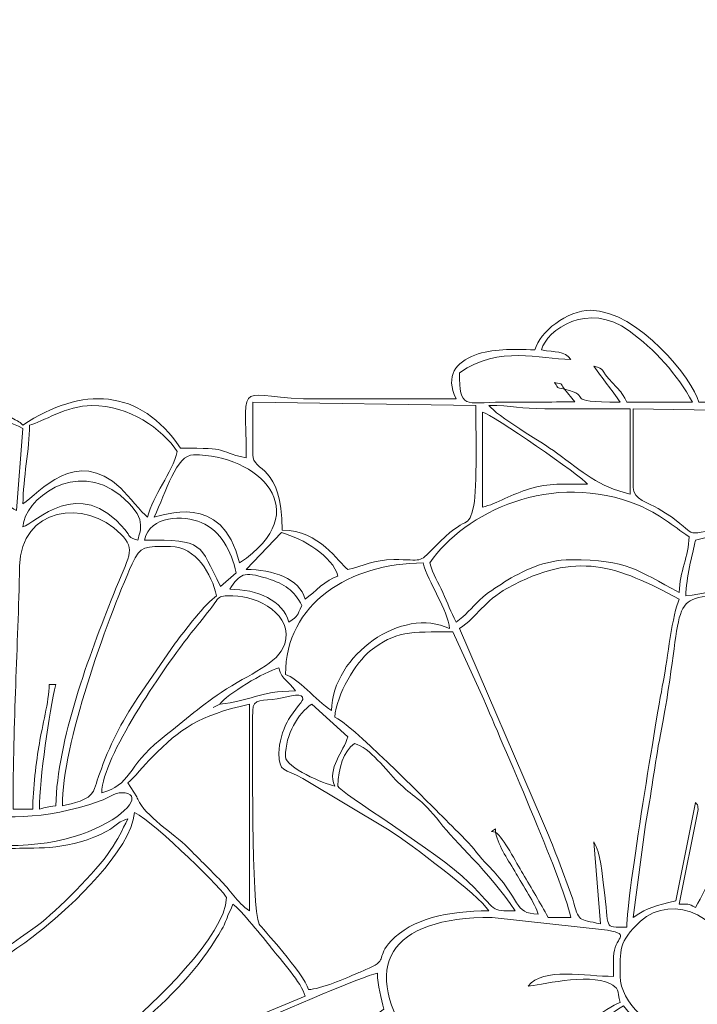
# Model space of a CAD drawing. Header units: millimetres. Extents: x -811 to 1340, y -192 to 870.
# Tile 593 of 656: x 686.67 to 694.4, y 292.55 to 303.79. Entities that reach past the tile are written whole.
import ezdxf

# ---------------------------------------------------------------- set-up
doc = ezdxf.new("R2010")
doc.units = ezdxf.units.MM
doc.header["$MEASUREMENT"] = 0
doc.layers.add('layer 1', color=7, linetype='Continuous')

msp = doc.modelspace()

# ---------------------------------------------------------------- linework, layer by layer
at = {"layer": 'layer 1', "color": 250, "lineweight": 9}
msp.add_open_spline([(728.8618, 280.1878), (728.8618, 280.1878), (728.8618, 265.0378), (728.8618, 265.0378), (728.8618, 265.0378), (728.8618, 265.0378), (708.8618, 265.0378), (708.8618, 265.0378), (708.8618, 265.0378), (708.8618, 265.0378), (708.8618, 268.0378), (708.8618, 268.0378), (708.8618, 268.0378), (708.8618, 268.0378), (688.8618, 268.0378), (688.8618, 268.0378), (688.8618, 268.0378), (688.8618, 268.0378), (688.8618, 265.0378), (688.8618, 265.0378), (688.8618, 265.0378), (688.8618, 265.0378), (668.8618, 265.0378), (668.8618, 265.0378), (668.8618, 265.0378), (668.8618, 265.0378), (668.8618, 280.1878), (668.8618, 280.1878), (668.8618, 280.1878), (668.8618, 280.1878), (671.8618, 280.1878), (671.8618, 280.1878), (671.8618, 280.1878), (671.8618, 280.1878), (671.8618, 299.8878), (671.8618, 299.8878), (671.8618, 299.8878), (671.8618, 299.8878), (668.8618, 299.8878), (668.8618, 299.8878), (668.8618, 299.8878), (668.8618, 299.8878), (668.8618, 315.0378), (668.8618, 315.0378), (668.8618, 315.0378), (668.8618, 315.0378), (688.8617, 315.0378), (688.8617, 315.0378), (688.8617, 315.0378), (688.8617, 309.5159), (693.3399, 305.0378), (698.8617, 305.0378), (698.8617, 305.0378), (704.3835, 305.0378), (708.8617, 309.5159), (708.8617, 315.0378), (708.8617, 315.0378), (708.8617, 315.0378), (728.8618, 315.0378), (728.8618, 315.0378), (728.8618, 315.0378), (728.8618, 315.0378), (728.8618, 299.8878), (728.8618, 299.8878), (728.8618, 299.8878), (728.8618, 299.8878), (725.8618, 299.8878), (725.8618, 299.8878), (725.8618, 299.8878), (725.8618, 299.8878), (725.8618, 280.1878), (725.8618, 280.1878), (725.8618, 280.1878), (725.8618, 280.1878), (728.8618, 280.1878), (728.8618, 280.1878)], degree=3, knots=[0, 0, 0, 0, 0.05, 0.05, 0.05, 0.05, 0.1, 0.1, 0.1, 0.1, 0.15, 0.15, 0.15, 0.15, 0.2, 0.2, 0.2, 0.2, 0.25, 0.25, 0.25, 0.25, 0.3, 0.3, 0.3, 0.3, 0.35, 0.35, 0.35, 0.35, 0.4, 0.4, 0.4, 0.4, 0.45, 0.45, 0.45, 0.45, 0.5, 0.5, 0.5, 0.5, 0.55, 0.55, 0.55, 0.55, 0.6, 0.6, 0.6, 0.6, 0.65, 0.65, 0.65, 0.65, 0.7, 0.7, 0.7, 0.7, 0.75, 0.75, 0.75, 0.75, 0.8, 0.8, 0.8, 0.8, 0.85, 0.85, 0.85, 0.85, 0.9, 0.9, 0.9, 0.9, 1, 1, 1, 1], dxfattribs=at)
at = {"layer": 'layer 1', "color": 114, "lineweight": 9}
for points, knots in [([(692.5488, 300.0252), (692.2773, 300.0252), (692.071, 300.043), (691.862, 299.9626), (691.862, 299.9626), (691.6519, 299.8817), (691.5203, 299.7325), (691.6495, 299.4631), (691.6495, 299.4631), (691.1249, 299.4631), (690.5998, 299.4657), (690.0753, 299.4627), (690.0753, 299.4627), (689.117, 299.4572), (689.2514, 299.7672), (689.2514, 298.7887), (689.2514, 298.7887), (688.873, 298.8768), (689.0976, 298.9011), (688.502, 298.9011), (688.502, 298.9011), (688.0409, 299.5896), (687.3746, 299.6129), (686.7034, 299.1634), (686.7034, 299.1634), (686.6578, 299.2029), (686.6897, 299.1823), (686.6161, 299.226), (686.6161, 299.226), (685.9288, 299.6342), (684.9417, 299.6617), (684.4614, 298.8197), (684.4614, 298.8197), (684.2931, 298.5246), (684.4775, 298.6084), (684.1736, 298.5834), (684.1736, 298.5834), (683.4458, 298.5235), (683.0063, 298.2119), (682.8438, 297.5146), (682.8438, 297.5146), (682.9569, 297.439), (683.1754, 297.2464), (683.2935, 297.2149), (683.2935, 297.2149), (683.2484, 297.0212), (683.1618, 297.0267), (683.0819, 296.827), (683.0819, 296.827), (683.0099, 296.6475), (683.0312, 296.5072), (683.0312, 296.2781), (683.0312, 296.2781), (683.4243, 296.1866), (684.9104, 295.5367), (685.242, 295.0415), (685.242, 295.0415), (685.0578, 294.9924), (685.1734, 294.962), (684.8688, 294.9651), (684.8688, 294.9651), (684.5703, 294.9681), (683.5072, 294.8399), (683.2629, 294.7723), (683.2629, 294.7723), (682.9999, 294.6997), (682.3567, 294.5649), (682.3567, 294.2547), (682.3567, 294.2547), (682.3567, 294.0525), (682.4832, 293.9204), (682.6565, 293.88), (682.6565, 293.88), (682.6565, 293.4232), (682.6885, 293.2546), (682.9937, 293.0931), (682.9937, 293.0931), (683.2567, 293.2692), (684.3394, 294.2212), (684.605, 294.2922), (684.605, 294.2922), (684.509, 294.1488), (684.3723, 294.0607), (684.2622, 293.923), (684.2622, 293.923), (684.145, 293.7767), (684.0417, 293.6561), (683.9253, 293.5104), (683.9253, 293.5104), (683.1988, 292.6007), (682.7361, 291.7327), (682.2068, 290.7324), (682.2068, 290.7324), (682.0268, 290.853), (681.5388, 291.445), (680.7066, 291.93), (680.7066, 291.93), (680.1865, 292.2331), (679.3966, 292.3453), (679.3966, 291.5193), (679.3966, 291.5193), (679.3966, 291.2299), (679.3978, 290.7017), (679.5089, 290.4701), (679.5089, 290.4701), (679.1552, 290.2333), (678.8585, 289.9235), (678.9843, 289.3835), (678.9843, 289.3835), (678.9843, 289.3835), (677.2982, 289.3835), (677.2982, 289.3835), (677.2982, 289.3835), (677.2982, 289.3835), (677.2607, 279.9033), (677.2607, 279.9033), (677.2607, 279.9033), (677.2607, 279.9033), (688.3895, 279.9033), (688.3895, 279.9033), (688.3895, 279.9033), (688.3895, 279.9033), (688.3895, 281.2148), (688.3895, 281.2148), (688.3895, 281.2148), (688.4981, 281.1858), (688.7019, 281.0031), (688.8611, 280.8995), (688.8611, 280.8995), (689.4325, 280.5277), (690.3973, 280.0667), (691.0596, 279.9129), (691.0596, 279.9129), (691.3057, 279.8557), (691.4781, 279.7936), (691.7241, 279.753), (691.7241, 279.753), (693.0986, 279.5262), (692.9463, 279.6122), (694.1601, 279.641), (694.1601, 279.641), (694.1601, 279.641), (695.1255, 279.7997), (695.1255, 279.7997), (695.1255, 279.7997), (695.2171, 279.8213), (695.3004, 279.8588), (695.4131, 279.8868), (695.4131, 279.8868), (696.3381, 280.1166), (697.1979, 280.5772), (697.9821, 281.1024), (697.9821, 281.1024), (697.9821, 281.2906), (697.9863, 281.2967), (698.0196, 281.4396), (698.0196, 281.4396), (698.0196, 281.4396), (699.7807, 281.4396), (699.7807, 281.4396), (699.7807, 281.4396), (699.7807, 281.4396), (700.2361, 283.0826), (700.2361, 283.0826), (700.2361, 283.0826), (700.348, 283.3263), (700.6436, 283.4847), (700.3056, 284.1004), (700.3056, 284.1004), (700.3056, 284.1004), (699.6664, 285.2223), (699.6664, 285.2223), (699.6664, 285.2223), (699.4028, 285.6818), (699.481, 285.4821), (699.4809, 286.1984), (699.4809, 286.1984), (699.4809, 286.6375), (699.5187, 286.9339), (699.5184, 287.36), (699.5184, 287.36), (699.5175, 288.9571), (699.5559, 290.4392), (699.5559, 292.0439), (699.5559, 292.0439), (699.5559, 293.5787), (699.6308, 295.1167), (699.6308, 296.6528), (699.6308, 296.6528), (699.6308, 297.0067), (699.6046, 297.4721), (699.6328, 297.8124), (699.6328, 297.8124), (699.6482, 297.9985), (699.6666, 298.1383), (699.6696, 298.3777), (699.6696, 298.3777), (699.6752, 298.8133), (699.7427, 298.6737), (698.9713, 298.8411), (698.9713, 298.8411), (698.7139, 298.897), (697.5875, 299.0635), (697.4575, 299.1259), (697.4575, 299.1259), (697.5306, 299.2256), (697.521, 299.1726), (697.6019, 299.2813), (697.6019, 299.2813), (697.9466, 299.7444), (697.2393, 299.8922), (697.1106, 299.9406), (697.1106, 299.9406), (697.1106, 299.9406), (697.0342, 299.9766), (697.0342, 299.9766), (697.0342, 299.9766), (696.9941, 300.0059), (696.9284, 300.1353), (696.7751, 300.2796), (696.7751, 300.2796), (696.3392, 300.6902), (695.6706, 300.2198), (695.3497, 299.9223), (695.3497, 299.9223), (695.3497, 299.9223), (694.9764, 299.546), (694.9764, 299.546), (694.9764, 299.546), (694.7411, 299.2975), (694.8049, 299.4257), (694.4224, 299.4257), (694.4224, 299.4257), (694.3536, 299.6833), (693.7256, 300.4748), (693.1858, 300.4748), (693.1858, 300.4748), (692.9188, 300.4748), (692.6028, 300.2274), (692.5488, 300.0252)], [0, 0, 0, 0, 0.0163934, 0.0163934, 0.0163934, 0.0163934, 0.0327869, 0.0327869, 0.0327869, 0.0327869, 0.0491803, 0.0491803, 0.0491803, 0.0491803, 0.0655738, 0.0655738, 0.0655738, 0.0655738, 0.0819672, 0.0819672, 0.0819672, 0.0819672, 0.0983607, 0.0983607, 0.0983607, 0.0983607, 0.1147541, 0.1147541, 0.1147541, 0.1147541, 0.1311475, 0.1311475, 0.1311475, 0.1311475, 0.147541, 0.147541, 0.147541, 0.147541, 0.1639344, 0.1639344, 0.1639344, 0.1639344, 0.1803279, 0.1803279, 0.1803279, 0.1803279, 0.1967213, 0.1967213, 0.1967213, 0.1967213, 0.2131148, 0.2131148, 0.2131148, 0.2131148, 0.2295082, 0.2295082, 0.2295082, 0.2295082, 0.2459016, 0.2459016, 0.2459016, 0.2459016, 0.2622951, 0.2622951, 0.2622951, 0.2622951, 0.2786885, 0.2786885, 0.2786885, 0.2786885, 0.295082, 0.295082, 0.295082, 0.295082, 0.3114754, 0.3114754, 0.3114754, 0.3114754, 0.3278689, 0.3278689, 0.3278689, 0.3278689, 0.3442623, 0.3442623, 0.3442623, 0.3442623, 0.3606557, 0.3606557, 0.3606557, 0.3606557, 0.3770492, 0.3770492, 0.3770492, 0.3770492, 0.3934426, 0.3934426, 0.3934426, 0.3934426, 0.4098361, 0.4098361, 0.4098361, 0.4098361, 0.4262295, 0.4262295, 0.4262295, 0.4262295, 0.442623, 0.442623, 0.442623, 0.442623, 0.4590164, 0.4590164, 0.4590164, 0.4590164, 0.4754098, 0.4754098, 0.4754098, 0.4754098, 0.4918033, 0.4918033, 0.4918033, 0.4918033, 0.5081967, 0.5081967, 0.5081967, 0.5081967, 0.5245902, 0.5245902, 0.5245902, 0.5245902, 0.5409836, 0.5409836, 0.5409836, 0.5409836, 0.557377, 0.557377, 0.557377, 0.557377, 0.5737705, 0.5737705, 0.5737705, 0.5737705, 0.5901639, 0.5901639, 0.5901639, 0.5901639, 0.6065574, 0.6065574, 0.6065574, 0.6065574, 0.6229508, 0.6229508, 0.6229508, 0.6229508, 0.6393443, 0.6393443, 0.6393443, 0.6393443, 0.6557377, 0.6557377, 0.6557377, 0.6557377, 0.6721311, 0.6721311, 0.6721311, 0.6721311, 0.6885246, 0.6885246, 0.6885246, 0.6885246, 0.704918, 0.704918, 0.704918, 0.704918, 0.7213115, 0.7213115, 0.7213115, 0.7213115, 0.7377049, 0.7377049, 0.7377049, 0.7377049, 0.7540984, 0.7540984, 0.7540984, 0.7540984, 0.7704918, 0.7704918, 0.7704918, 0.7704918, 0.7868852, 0.7868852, 0.7868852, 0.7868852, 0.8032787, 0.8032787, 0.8032787, 0.8032787, 0.8196721, 0.8196721, 0.8196721, 0.8196721, 0.8360656, 0.8360656, 0.8360656, 0.8360656, 0.852459, 0.852459, 0.852459, 0.852459, 0.8688525, 0.8688525, 0.8688525, 0.8688525, 0.8852459, 0.8852459, 0.8852459, 0.8852459, 0.9016393, 0.9016393, 0.9016393, 0.9016393, 0.9180328, 0.9180328, 0.9180328, 0.9180328, 0.9344262, 0.9344262, 0.9344262, 0.9344262, 0.9508197, 0.9508197, 0.9508197, 0.9508197, 0.9672131, 0.9672131, 0.9672131, 0.9672131, 1, 1, 1, 1]), ([(692.8861, 299.5756), (692.8861, 299.5756), (693.0049, 299.4314), (693.0049, 299.4314), (693.0049, 299.4314), (692.7237, 299.4257), (692.4487, 299.427), (692.174, 299.4255), (692.174, 299.4255), (691.7479, 299.4232), (691.687, 299.3413), (691.687, 299.7629), (691.687, 299.7629), (692.1553, 300.0765), (692.5923, 299.921), (692.961, 299.9128), (692.961, 299.9128), (692.8822, 300.0204), (692.7851, 299.9876), (692.6237, 300.0252), (692.6237, 300.0252), (692.6838, 300.2498), (693.1562, 300.5846), (693.6261, 300.2406), (693.6261, 300.2406), (693.9118, 300.0314), (694.1809, 299.7403), (694.3474, 299.4257), (694.3474, 299.4257), (694.3474, 299.4257), (693.598, 299.4257), (693.598, 299.4257), (693.598, 299.4257), (693.5251, 299.5634), (693.5446, 299.5296), (693.4392, 299.6416), (693.4392, 299.6416), (693.2793, 299.8113), (693.3591, 299.8016), (693.2233, 299.8378), (693.2233, 299.8378), (693.3205, 299.6927), (693.4301, 299.5645), (693.5231, 299.4257), (693.5231, 299.4257), (692.8304, 299.4257), (693.2401, 299.4931), (692.8861, 299.5756)], [0, 0, 0, 0, 0.0769231, 0.0769231, 0.0769231, 0.0769231, 0.1538462, 0.1538462, 0.1538462, 0.1538462, 0.2307692, 0.2307692, 0.2307692, 0.2307692, 0.3076923, 0.3076923, 0.3076923, 0.3076923, 0.3846154, 0.3846154, 0.3846154, 0.3846154, 0.4615385, 0.4615385, 0.4615385, 0.4615385, 0.5384615, 0.5384615, 0.5384615, 0.5384615, 0.6153846, 0.6153846, 0.6153846, 0.6153846, 0.6923077, 0.6923077, 0.6923077, 0.6923077, 0.7692308, 0.7692308, 0.7692308, 0.7692308, 0.8461538, 0.8461538, 0.8461538, 0.8461538, 1, 1, 1, 1]), ([(692.8861, 299.5756), (692.83, 299.6562), (692.8805, 299.6249), (692.7736, 299.6505), (692.7736, 299.6505), (692.8312, 299.5677), (692.7798, 299.6039), (692.8861, 299.5756)], [0, 0, 0, 0, 0.3333333, 0.3333333, 0.3333333, 0.3333333, 1, 1, 1, 1]), ([(686.6284, 298.1891), (686.3454, 298.3389), (685.6336, 298.8731), (685.1003, 298.3308), (685.1003, 298.3308), (684.88, 298.1069), (684.8849, 297.9472), (684.7549, 297.8519), (684.7549, 297.8519), (684.7219, 297.9206), (684.7143, 297.9676), (684.6779, 298.0372), (684.6779, 298.0372), (684.4573, 298.458), (684.1836, 298.593), (684.8402, 299.153), (684.8402, 299.153), (685.3812, 299.6144), (686.1466, 299.393), (686.7034, 299.1259), (686.7034, 299.1259), (686.7034, 299.1259), (686.6284, 298.1891), (686.6284, 298.1891)], [0, 0, 0, 0, 0.1428571, 0.1428571, 0.1428571, 0.1428571, 0.2857143, 0.2857143, 0.2857143, 0.2857143, 0.4285714, 0.4285714, 0.4285714, 0.4285714, 0.5714286, 0.5714286, 0.5714286, 0.5714286, 0.7142857, 0.7142857, 0.7142857, 0.7142857, 1, 1, 1, 1]), ([(688.1272, 298.1142), (688.0548, 298.1672), (687.9138, 298.3542), (687.8193, 298.4432), (687.8193, 298.4432), (687.3066, 298.926), (686.8879, 298.3877), (686.7034, 298.2641), (686.7034, 298.2641), (686.7034, 298.5561), (686.7783, 298.8908), (686.7783, 299.1634), (686.7783, 299.1634), (686.9186, 299.1961), (687.2025, 299.3882), (687.4902, 299.3882), (687.4902, 299.3882), (687.9201, 299.3882), (688.2918, 299.1214), (688.4645, 298.8636), (688.4645, 298.8636), (688.4058, 298.6118), (688.1859, 298.366), (688.1272, 298.1142)], [0, 0, 0, 0, 0.1428571, 0.1428571, 0.1428571, 0.1428571, 0.2857143, 0.2857143, 0.2857143, 0.2857143, 0.4285714, 0.4285714, 0.4285714, 0.4285714, 0.5714286, 0.5714286, 0.5714286, 0.5714286, 0.7142857, 0.7142857, 0.7142857, 0.7142857, 1, 1, 1, 1]), ([(689.3263, 298.8261), (689.3263, 298.8261), (689.3263, 299.4257), (689.3263, 299.4257), (689.3263, 299.4257), (689.3263, 299.4257), (691.8743, 299.3882), (691.8743, 299.3882), (691.8743, 299.3882), (691.8743, 299.1574), (691.8903, 298.4387), (691.8507, 298.2502), (691.8507, 298.2502), (691.787, 297.9473), (691.7901, 298.1756), (691.397, 297.7672), (691.397, 297.7672), (691.2104, 297.5733), (691.2749, 297.6321), (690.9367, 297.6279), (690.9367, 297.6279), (690.7035, 297.625), (690.5982, 297.5578), (690.413, 297.5146), (690.413, 297.5146), (690.3005, 297.597), (690.0937, 297.9643), (689.6636, 297.9643), (689.6636, 297.9643), (689.6636, 298.7248), (689.3263, 298.6225), (689.3263, 298.8261)], [0, 0, 0, 0, 0.1111111, 0.1111111, 0.1111111, 0.1111111, 0.2222222, 0.2222222, 0.2222222, 0.2222222, 0.3333333, 0.3333333, 0.3333333, 0.3333333, 0.4444444, 0.4444444, 0.4444444, 0.4444444, 0.5555556, 0.5555556, 0.5555556, 0.5555556, 0.6666667, 0.6666667, 0.6666667, 0.6666667, 0.7777778, 0.7777778, 0.7777778, 0.7777778, 1, 1, 1, 1]), ([(692.0242, 299.3882), (692.2859, 299.3882), (692.3899, 299.3507), (692.6612, 299.3507), (692.6612, 299.3507), (692.6612, 299.3507), (693.6355, 299.3507), (693.6355, 299.3507), (693.6355, 299.3507), (693.6355, 299.3507), (693.6355, 298.3765), (693.6355, 298.3765), (693.6355, 298.3765), (693.2687, 298.462), (693.1006, 298.6255), (692.7953, 298.8478), (692.7953, 298.8478), (692.6261, 298.971), (692.1094, 299.2719), (692.0242, 299.3882)], [0, 0, 0, 0, 0.1666667, 0.1666667, 0.1666667, 0.1666667, 0.3333333, 0.3333333, 0.3333333, 0.3333333, 0.5, 0.5, 0.5, 0.5, 0.6666667, 0.6666667, 0.6666667, 0.6666667, 1, 1, 1, 1]), ([(693.673, 298.4514), (693.673, 298.4514), (693.673, 299.3507), (693.673, 299.3507), (693.673, 299.3507), (693.673, 299.3507), (695.9961, 299.3132), (695.9961, 299.3132), (695.9961, 299.3132), (695.9961, 298.7865), (696.0336, 298.3882), (696.0336, 297.8519), (696.0336, 297.8519), (695.5893, 298.065), (695.1136, 298.084), (694.6313, 297.9795), (694.6313, 297.9795), (694.1904, 297.8841), (694.4439, 297.9241), (693.9573, 298.2112), (693.9573, 298.2112), (693.8472, 298.2761), (693.673, 298.315), (693.673, 298.4514)], [0, 0, 0, 0, 0.1428571, 0.1428571, 0.1428571, 0.1428571, 0.2857143, 0.2857143, 0.2857143, 0.2857143, 0.4285714, 0.4285714, 0.4285714, 0.4285714, 0.5714286, 0.5714286, 0.5714286, 0.5714286, 0.7142857, 0.7142857, 0.7142857, 0.7142857, 1, 1, 1, 1]), ([(691.9493, 298.2266), (691.9493, 298.2266), (691.9493, 299.3132), (691.9493, 299.3132), (691.9493, 299.3132), (692.0604, 299.2836), (693.0858, 298.5824), (693.1484, 298.4889), (693.1484, 298.4889), (692.8738, 298.4889), (692.7158, 298.5053), (692.4883, 298.437), (692.4883, 298.437), (692.2908, 298.3777), (692.1165, 298.2655), (691.9493, 298.2266)], [0, 0, 0, 0, 0.2, 0.2, 0.2, 0.2, 0.4, 0.4, 0.4, 0.4, 0.6, 0.6, 0.6, 0.6, 1, 1, 1, 1]), ([(686.7034, 298.0018), (686.7103, 298.3138), (687.3097, 298.7757), (687.8133, 298.3623), (687.8133, 298.3623), (688.1298, 298.1025), (688.0434, 297.9745), (688.0149, 297.8519), (688.0149, 297.8519), (687.8944, 297.8841), (687.936, 297.8879), (687.8691, 297.9684), (687.8691, 297.9684), (687.3387, 298.6064), (686.8437, 298.0392), (686.7034, 298.0018)], [0, 0, 0, 0, 0.2, 0.2, 0.2, 0.2, 0.4, 0.4, 0.4, 0.4, 0.6, 0.6, 0.6, 0.6, 1, 1, 1, 1]), ([(688.2022, 298.1142), (688.3388, 298.3989), (688.4508, 298.8261), (688.6518, 298.8261), (688.6518, 298.8261), (689.3849, 298.8261), (690.0663, 298.1855), (689.1765, 297.5896), (689.1765, 297.5896), (688.9819, 298.4244), (688.2825, 298.1208), (688.2022, 298.1142)], [0, 0, 0, 0, 0.25, 0.25, 0.25, 0.25, 0.5, 0.5, 0.5, 0.5, 1, 1, 1, 1]), ([(694.1975, 297.2524), (693.7174, 297.5064), (693.6118, 297.6271), (692.961, 297.6271), (692.961, 297.6271), (692.6613, 297.6271), (692.3981, 297.4942), (692.2038, 297.3726), (692.2038, 297.3726), (692.1023, 297.3091), (692.0055, 297.2484), (691.9206, 297.1687), (691.9206, 297.1687), (691.8195, 297.0739), (691.7607, 296.9896), (691.6495, 296.9151), (691.6495, 296.9151), (691.5883, 297.0309), (691.5536, 297.13), (691.4991, 297.2518), (691.4991, 297.2518), (691.4476, 297.3673), (691.3816, 297.4531), (691.3498, 297.5896), (691.3498, 297.5896), (691.7373, 298.1684), (692.7527, 298.6554), (693.7325, 298.2486), (693.7325, 298.2486), (693.9727, 298.1489), (694.118, 298.0179), (694.31, 297.8894), (694.31, 297.8894), (694.305, 297.6645), (694.2029, 297.4908), (694.1975, 297.2524)], [0, 0, 0, 0, 0.1, 0.1, 0.1, 0.1, 0.2, 0.2, 0.2, 0.2, 0.3, 0.3, 0.3, 0.3, 0.4, 0.4, 0.4, 0.4, 0.5, 0.5, 0.5, 0.5, 0.6, 0.6, 0.6, 0.6, 0.7, 0.7, 0.7, 0.7, 0.8, 0.8, 0.8, 0.8, 1, 1, 1, 1]), ([(687.0781, 294.8167), (686.9769, 294.8083), (686.9761, 294.7992), (686.8907, 294.7793), (686.8907, 294.7793), (686.8907, 295.1287), (687.0055, 295.8915), (687.0781, 296.2031), (687.0781, 296.2031), (687.0781, 296.2031), (687.0031, 296.2031), (687.0031, 296.2031), (687.0031, 296.2031), (686.9987, 296.0025), (686.924, 295.7263), (686.8902, 295.5292), (686.8902, 295.5292), (686.8559, 295.329), (686.8158, 295.0032), (686.8158, 294.7793), (686.8158, 294.7793), (686.8158, 294.7793), (686.5909, 294.7793), (686.5909, 294.7793), (686.5909, 294.7793), (686.5909, 295.8188), (686.6451, 296.5916), (686.6644, 297.5536), (686.6644, 297.5536), (686.6776, 298.2134), (687.4082, 298.3427), (687.821, 297.9194), (687.821, 297.9194), (687.9975, 297.7385), (687.9123, 297.6691), (687.7369, 297.2305), (687.7369, 297.2305), (687.4606, 296.5395), (687.0948, 295.566), (687.0781, 294.8167)], [0, 0, 0, 0, 0.0909091, 0.0909091, 0.0909091, 0.0909091, 0.1818182, 0.1818182, 0.1818182, 0.1818182, 0.2727273, 0.2727273, 0.2727273, 0.2727273, 0.3636364, 0.3636364, 0.3636364, 0.3636364, 0.4545455, 0.4545455, 0.4545455, 0.4545455, 0.5454545, 0.5454545, 0.5454545, 0.5454545, 0.6363636, 0.6363636, 0.6363636, 0.6363636, 0.7272727, 0.7272727, 0.7272727, 0.7272727, 0.8181818, 0.8181818, 0.8181818, 0.8181818, 1, 1, 1, 1]), ([(689.1389, 297.4772), (689.1389, 297.4772), (688.9581, 297.3204), (688.9581, 297.3204), (688.9581, 297.3204), (688.7128, 297.8152), (688.7791, 297.8519), (688.0898, 297.8519), (688.0898, 297.8519), (688.1563, 298.1374), (688.537, 298.1379), (688.7379, 298.0509), (688.7379, 298.0509), (688.9664, 297.9519), (689.0798, 297.7312), (689.1389, 297.4772)], [0, 0, 0, 0, 0.2, 0.2, 0.2, 0.2, 0.4, 0.4, 0.4, 0.4, 0.6, 0.6, 0.6, 0.6, 1, 1, 1, 1]), ([(694.2725, 297.2149), (694.277, 297.4198), (694.3444, 297.6779), (694.3849, 297.8519), (694.3849, 297.8519), (694.911, 297.9744), (694.6911, 297.9643), (695.2467, 297.9643), (695.2467, 297.9643), (695.9863, 297.9643), (696.7513, 297.309), (696.8954, 296.6903), (696.8954, 296.6903), (696.5837, 296.4815), (696.4967, 296.2842), (696.3334, 296.2407), (696.3334, 296.2407), (696.2819, 296.8593), (695.567, 297.2898), (694.8345, 297.2898), (694.8345, 297.2898), (694.6021, 297.2898), (694.4693, 297.2312), (694.2725, 297.2149)], [0, 0, 0, 0, 0.1428571, 0.1428571, 0.1428571, 0.1428571, 0.2857143, 0.2857143, 0.2857143, 0.2857143, 0.4285714, 0.4285714, 0.4285714, 0.4285714, 0.5714286, 0.5714286, 0.5714286, 0.5714286, 0.7142857, 0.7142857, 0.7142857, 0.7142857, 1, 1, 1, 1]), ([(689.6546, 297.9358), (689.9023, 297.8712), (690.2407, 297.6639), (690.3005, 297.4397), (690.3005, 297.4397), (690.1585, 297.4018), (690.0398, 297.2537), (689.9258, 297.1774), (689.9258, 297.1774), (689.8632, 297.412), (689.5538, 297.5146), (689.2514, 297.5146), (689.2514, 297.5146), (689.2514, 297.5146), (689.6546, 297.9358), (689.6546, 297.9358)], [0, 0, 0, 0, 0.2, 0.2, 0.2, 0.2, 0.4, 0.4, 0.4, 0.4, 0.6, 0.6, 0.6, 0.6, 1, 1, 1, 1]), ([(687.153, 294.8167), (687.153, 295.5141), (687.649, 296.9092), (687.9501, 297.5794), (687.9501, 297.5794), (688.0466, 297.7941), (688.0956, 297.7769), (688.3895, 297.7769), (688.3895, 297.7769), (688.6827, 297.7769), (688.8573, 297.4588), (688.9141, 297.2149), (688.9141, 297.2149), (688.7884, 297.1307), (688.5462, 296.812), (688.443, 296.6743), (688.443, 296.6743), (688.443, 296.6743), (688.0148, 296.0533), (688.0148, 296.0533), (688.0148, 296.0533), (687.8233, 295.7648), (687.6919, 295.504), (687.5763, 295.1803), (687.5763, 295.1803), (687.5658, 295.1509), (687.5154, 294.9957), (687.5095, 294.9849), (687.5095, 294.9849), (687.4503, 294.8769), (687.2765, 294.8455), (687.153, 294.8167)], [0, 0, 0, 0, 0.1111111, 0.1111111, 0.1111111, 0.1111111, 0.2222222, 0.2222222, 0.2222222, 0.2222222, 0.3333333, 0.3333333, 0.3333333, 0.3333333, 0.4444444, 0.4444444, 0.4444444, 0.4444444, 0.5555556, 0.5555556, 0.5555556, 0.5555556, 0.6666667, 0.6666667, 0.6666667, 0.6666667, 0.7777778, 0.7777778, 0.7777778, 0.7777778, 1, 1, 1, 1]), ([(693.598, 293.4303), (693.3176, 293.4303), (693.4043, 293.3975), (693.3379, 293.8822), (693.3379, 293.8822), (693.318, 294.0272), (693.2994, 294.2847), (693.2233, 294.4046), (693.2233, 294.4046), (693.2233, 294.4046), (693.2983, 293.4678), (693.2983, 293.4678), (693.2983, 293.4678), (693.0382, 293.5284), (693.0554, 293.4806), (692.982, 293.7511), (692.982, 293.7511), (692.982, 293.7511), (692.8102, 294.2163), (692.8102, 294.2163), (692.8102, 294.2163), (692.7561, 294.3489), (692.7008, 294.4996), (692.6367, 294.6423), (692.6367, 294.6423), (692.6367, 294.6423), (691.687, 296.8402), (691.687, 296.8402), (691.687, 296.8402), (691.8979, 296.9815), (691.9654, 297.1531), (692.2367, 297.3022), (692.2367, 297.3022), (693.0305, 297.7384), (693.4819, 297.5561), (694.1975, 297.1774), (694.1975, 297.1774), (694.1214, 297.0187), (694.0597, 296.4734), (694.0204, 296.2679), (694.0204, 296.2679), (693.9477, 295.8881), (693.598, 293.7893), (693.598, 293.4303)], [0, 0, 0, 0, 0.0833333, 0.0833333, 0.0833333, 0.0833333, 0.1666667, 0.1666667, 0.1666667, 0.1666667, 0.25, 0.25, 0.25, 0.25, 0.3333333, 0.3333333, 0.3333333, 0.3333333, 0.4166667, 0.4166667, 0.4166667, 0.4166667, 0.5, 0.5, 0.5, 0.5, 0.5833333, 0.5833333, 0.5833333, 0.5833333, 0.6666667, 0.6666667, 0.6666667, 0.6666667, 0.75, 0.75, 0.75, 0.75, 0.8333333, 0.8333333, 0.8333333, 0.8333333, 1, 1, 1, 1]), ([(690.2256, 295.9034), (690.0426, 296.0259), (689.84, 296.2784), (689.701, 296.3156), (689.701, 296.3156), (689.701, 297.1277), (690.4363, 297.5896), (691.2748, 297.5896), (691.2748, 297.5896), (691.326, 297.37), (691.5569, 297.0527), (691.5746, 296.8402), (691.5746, 296.8402), (691.0331, 297.1), (690.2398, 296.5395), (690.2256, 295.9034)], [0, 0, 0, 0, 0.2, 0.2, 0.2, 0.2, 0.4, 0.4, 0.4, 0.4, 0.6, 0.6, 0.6, 0.6, 1, 1, 1, 1]), ([(689.8884, 297.1025), (689.822, 296.9769), (689.8604, 296.9968), (689.7385, 296.9151), (689.7385, 296.9151), (689.6725, 297.1621), (689.3789, 297.2898), (689.064, 297.2898), (689.064, 297.2898), (689.1804, 297.4636), (689.2206, 297.4996), (689.4871, 297.4144), (689.4871, 297.4144), (689.7026, 297.3455), (689.7942, 297.2805), (689.8884, 297.1025)], [0, 0, 0, 0, 0.2, 0.2, 0.2, 0.2, 0.4, 0.4, 0.4, 0.4, 0.6, 0.6, 0.6, 0.6, 1, 1, 1, 1]), ([(687.6027, 294.9666), (687.6118, 295.3791), (688.3005, 296.3674), (688.5765, 296.7282), (688.5765, 296.7282), (688.642, 296.8138), (688.7011, 296.8847), (688.776, 296.9783), (688.776, 296.9783), (688.9621, 297.2109), (688.9026, 297.2149), (689.1015, 297.2149), (689.1015, 297.2149), (689.3906, 297.2149), (689.7968, 296.9872), (689.6926, 296.6657), (689.6926, 296.6657), (689.6177, 296.4345), (689.2937, 296.3285), (688.9682, 296.1116), (688.9682, 296.1116), (688.7072, 295.9377), (688.508, 295.7609), (688.2716, 295.5717), (688.2716, 295.5717), (687.896, 295.2712), (687.9285, 295.0425), (687.6027, 294.9666)], [0, 0, 0, 0, 0.125, 0.125, 0.125, 0.125, 0.25, 0.25, 0.25, 0.25, 0.375, 0.375, 0.375, 0.375, 0.5, 0.5, 0.5, 0.5, 0.625, 0.625, 0.625, 0.625, 0.75, 0.75, 0.75, 0.75, 1, 1, 1, 1]), ([(694.3849, 293.6551), (694.2854, 293.7029), (694.3448, 293.6893), (694.1975, 293.6926), (694.1975, 293.6926), (694.1975, 293.6926), (694.413, 294.7738), (694.413, 294.7738), (694.413, 294.7738), (694.4014, 294.8585), (694.4147, 294.8071), (694.3849, 294.8542), (694.3849, 294.8542), (694.3849, 294.8542), (694.1601, 293.7301), (694.1601, 293.7301), (694.1601, 293.7301), (693.9191, 293.674), (693.8543, 293.6641), (693.673, 293.5427), (693.673, 293.5427), (693.673, 293.5427), (693.8124, 294.6023), (693.8124, 294.6023), (693.8124, 294.6023), (693.8803, 294.9478), (693.9147, 295.286), (693.9824, 295.6315), (693.9824, 295.6315), (694.2852, 297.177), (694.0154, 297.2149), (694.7971, 297.2149), (694.7971, 297.2149), (695.2967, 297.2149), (695.833, 297.0199), (696.0934, 296.6376), (696.0934, 296.6376), (696.4719, 296.0819), (696.2402, 296.0898), (695.7807, 295.6317), (695.7807, 295.6317), (695.7807, 295.6317), (695.2561, 295.0322), (695.2561, 295.0322), (695.2561, 295.0322), (695.0729, 294.8401), (694.933, 294.6136), (694.7816, 294.3825), (694.7816, 294.3825), (694.6175, 294.1319), (694.5216, 293.9135), (694.3849, 293.6551)], [0, 0, 0, 0, 0.0714286, 0.0714286, 0.0714286, 0.0714286, 0.1428571, 0.1428571, 0.1428571, 0.1428571, 0.2142857, 0.2142857, 0.2142857, 0.2142857, 0.2857143, 0.2857143, 0.2857143, 0.2857143, 0.3571429, 0.3571429, 0.3571429, 0.3571429, 0.4285714, 0.4285714, 0.4285714, 0.4285714, 0.5, 0.5, 0.5, 0.5, 0.5714286, 0.5714286, 0.5714286, 0.5714286, 0.6428571, 0.6428571, 0.6428571, 0.6428571, 0.7142857, 0.7142857, 0.7142857, 0.7142857, 0.7857143, 0.7857143, 0.7857143, 0.7857143, 0.8571429, 0.8571429, 0.8571429, 0.8571429, 1, 1, 1, 1]), ([(692.0991, 294.517), (692.1434, 294.327), (692.2451, 294.2031), (692.3355, 294.0414), (692.3355, 294.0414), (692.4041, 293.9187), (692.5575, 293.6881), (692.5863, 293.5802), (692.5863, 293.5802), (692.2939, 293.5867), (692.4102, 293.7358), (692.0151, 294.1331), (692.0151, 294.1331), (691.9013, 294.2474), (691.8628, 294.3228), (691.7533, 294.4334), (691.7533, 294.4334), (691.6456, 294.5423), (691.5616, 294.6236), (691.4528, 294.7324), (691.4528, 294.7324), (691.3237, 294.8615), (690.4159, 295.7876), (690.2631, 295.8284), (690.2631, 295.8284), (690.2849, 296.0901), (690.5044, 296.4546), (690.6682, 296.5849), (690.6682, 296.5849), (690.9553, 296.8134), (691.1179, 296.8027), (691.612, 296.8027), (691.612, 296.8027), (691.612, 296.8027), (691.9654, 296.0319), (691.9654, 296.0319), (691.9654, 296.0319), (692.1607, 295.5627), (692.8546, 293.9994), (692.961, 293.5427), (692.961, 293.5427), (692.961, 293.5427), (692.6987, 293.5427), (692.6987, 293.5427), (692.6987, 293.5427), (692.6106, 293.7091), (692.513, 293.8708), (692.4108, 294.0417), (692.4108, 294.0417), (692.3358, 294.1671), (692.1908, 294.4498), (692.0991, 294.517)], [0, 0, 0, 0, 0.0714286, 0.0714286, 0.0714286, 0.0714286, 0.1428571, 0.1428571, 0.1428571, 0.1428571, 0.2142857, 0.2142857, 0.2142857, 0.2142857, 0.2857143, 0.2857143, 0.2857143, 0.2857143, 0.3571429, 0.3571429, 0.3571429, 0.3571429, 0.4285714, 0.4285714, 0.4285714, 0.4285714, 0.5, 0.5, 0.5, 0.5, 0.5714286, 0.5714286, 0.5714286, 0.5714286, 0.6428571, 0.6428571, 0.6428571, 0.6428571, 0.7142857, 0.7142857, 0.7142857, 0.7142857, 0.7857143, 0.7857143, 0.7857143, 0.7857143, 0.8571429, 0.8571429, 0.8571429, 0.8571429, 1, 1, 1, 1]), ([(688.9516, 295.9783), (689.0306, 296.0861), (689.4631, 296.3526), (689.6261, 296.3905), (689.6261, 296.3905), (689.665, 296.2449), (689.7314, 296.2508), (689.8135, 296.1282), (689.8135, 296.1282), (689.396, 296.1282), (689.291, 296.0066), (688.9516, 295.9783)], [0, 0, 0, 0, 0.25, 0.25, 0.25, 0.25, 0.5, 0.5, 0.5, 0.5, 1, 1, 1, 1]), ([(689.6261, 295.4163), (689.6261, 295.1951), (689.6861, 295.2453), (689.9002, 295.1284), (689.9002, 295.1284), (689.9002, 295.1284), (690.8854, 294.5397), (690.8854, 294.5397), (690.8854, 294.5397), (691.1231, 294.3808), (691.8994, 293.8041), (692.0242, 293.6177), (692.0242, 293.6177), (691.5526, 293.6177), (691.1431, 293.5242), (690.9074, 293.2732), (690.9074, 293.2732), (690.7295, 293.0837), (690.8782, 293.0658), (690.6567, 292.9618), (690.6567, 292.9618), (690.6059, 292.938), (690.5643, 292.9226), (690.5251, 292.906), (690.5251, 292.906), (690.3897, 292.8488), (690.1017, 292.7214), (689.9633, 292.7184), (689.9633, 292.7184), (689.914, 292.903), (689.4154, 293.4365), (689.4001, 293.4666), (689.4001, 293.4666), (689.3089, 293.6455), (689.3263, 295.5454), (689.3263, 295.9034), (689.3263, 295.9034), (689.3263, 296.0475), (689.4499, 296.0147), (689.6045, 296.0388), (689.6045, 296.0388), (689.7612, 296.0632), (689.9095, 296.1239), (689.8994, 296.0298), (689.8994, 296.0298), (689.8983, 296.0199), (689.7492, 295.8355), (689.7185, 295.7735), (689.7185, 295.7735), (689.6716, 295.6788), (689.6261, 295.539), (689.6261, 295.4163)], [0, 0, 0, 0, 0.0714286, 0.0714286, 0.0714286, 0.0714286, 0.1428571, 0.1428571, 0.1428571, 0.1428571, 0.2142857, 0.2142857, 0.2142857, 0.2142857, 0.2857143, 0.2857143, 0.2857143, 0.2857143, 0.3571429, 0.3571429, 0.3571429, 0.3571429, 0.4285714, 0.4285714, 0.4285714, 0.4285714, 0.5, 0.5, 0.5, 0.5, 0.5714286, 0.5714286, 0.5714286, 0.5714286, 0.6428571, 0.6428571, 0.6428571, 0.6428571, 0.7142857, 0.7142857, 0.7142857, 0.7142857, 0.7857143, 0.7857143, 0.7857143, 0.7857143, 0.8571429, 0.8571429, 0.8571429, 0.8571429, 1, 1, 1, 1]), ([(687.9024, 295.079), (687.9644, 295.1244), (688.0929, 295.2891), (688.174, 295.3695), (688.174, 295.3695), (688.5133, 295.7063), (688.6947, 295.8399), (689.2888, 295.9783), (689.2888, 295.9783), (689.2888, 295.9783), (689.2888, 293.6177), (689.2888, 293.6177), (689.2888, 293.6177), (689.1397, 293.7175), (689.0805, 293.847), (688.9426, 293.9833), (688.9426, 293.9833), (688.8142, 294.1103), (688.7146, 294.2111), (688.5868, 294.3395), (688.5868, 294.3395), (688.4259, 294.5012), (688.096, 294.702), (688.014, 294.8908), (688.014, 294.8908), (688.0103, 294.8991), (688.0074, 294.9097), (688.0037, 294.918), (688.0037, 294.918), (688.0037, 294.918), (687.9024, 295.079), (687.9024, 295.079)], [0, 0, 0, 0, 0.1111111, 0.1111111, 0.1111111, 0.1111111, 0.2222222, 0.2222222, 0.2222222, 0.2222222, 0.3333333, 0.3333333, 0.3333333, 0.3333333, 0.4444444, 0.4444444, 0.4444444, 0.4444444, 0.5555556, 0.5555556, 0.5555556, 0.5555556, 0.6666667, 0.6666667, 0.6666667, 0.6666667, 0.7777778, 0.7777778, 0.7777778, 0.7777778, 1, 1, 1, 1]), ([(688.9516, 295.9783), (688.9516, 295.9783), (688.8767, 295.9409), (688.8767, 295.9409), (688.8767, 295.9409), (688.8767, 295.9409), (688.9516, 295.9783), (688.9516, 295.9783)], [0, 0, 0, 0, 0.3333333, 0.3333333, 0.3333333, 0.3333333, 1, 1, 1, 1]), ([(690.2631, 295.0415), (690.1409, 295.07), (689.701, 295.251), (689.701, 295.3788), (689.701, 295.3788), (689.701, 295.6331), (689.8446, 295.8737), (690.0008, 295.9783), (690.0008, 295.9783), (690.0008, 295.9783), (690.413, 295.6036), (690.413, 295.6036), (690.413, 295.6036), (690.3684, 295.4368), (690.1698, 295.2433), (690.2631, 295.0415)], [0, 0, 0, 0, 0.2, 0.2, 0.2, 0.2, 0.4, 0.4, 0.4, 0.4, 0.6, 0.6, 0.6, 0.6, 1, 1, 1, 1]), ([(690.3005, 295.0415), (690.3005, 295.2461), (690.3672, 295.4403), (690.4879, 295.5287), (690.4879, 295.5287), (690.6643, 295.4816), (690.8528, 295.2171), (690.9837, 295.0877), (690.9837, 295.0877), (691.1524, 294.9207), (691.2496, 294.9079), (691.4622, 294.6294), (691.4622, 294.6294), (691.6437, 294.3914), (692.014, 294.0806), (692.324, 293.6177), (692.324, 293.6177), (692.024, 293.6177), (692.1345, 293.6061), (691.7908, 293.9463), (691.7908, 293.9463), (691.4599, 294.2738), (690.3005, 294.9842), (690.3005, 295.0415)], [0, 0, 0, 0, 0.1428571, 0.1428571, 0.1428571, 0.1428571, 0.2857143, 0.2857143, 0.2857143, 0.2857143, 0.4285714, 0.4285714, 0.4285714, 0.4285714, 0.5714286, 0.5714286, 0.5714286, 0.5714286, 0.7142857, 0.7142857, 0.7142857, 0.7142857, 1, 1, 1, 1]), ([(685.2045, 294.9666), (685.5006, 294.9666), (686.2953, 294.4168), (687.5854, 294.8715), (687.5854, 294.8715), (687.6719, 294.902), (687.7564, 294.9666), (687.8275, 294.9666), (687.8275, 294.9666), (688.3241, 294.9666), (687.2128, 294.018), (685.7516, 294.502), (685.7516, 294.502), (685.4769, 294.593), (685.2136, 294.6387), (685.2045, 294.9666)], [0, 0, 0, 0, 0.2, 0.2, 0.2, 0.2, 0.4, 0.4, 0.4, 0.4, 0.6, 0.6, 0.6, 0.6, 1, 1, 1, 1]), ([(686.1413, 291.257), (686.1541, 291.411), (686.1787, 291.3407), (686.1787, 291.4818), (686.1787, 291.4818), (686.1787, 292.4398), (685.6748, 292.2111), (685.4668, 292.1938), (685.4668, 292.1938), (685.4668, 292.1938), (685.4668, 292.531), (685.4668, 292.531), (685.4668, 292.531), (685.8295, 292.6155), (686.6382, 293.175), (686.94, 293.4185), (686.94, 293.4185), (687.2379, 293.6589), (687.9413, 294.3084), (687.9774, 294.7418), (687.9774, 294.7418), (688.2239, 294.6114), (689.0266, 293.8175), (689.0266, 293.7676), (689.0266, 293.7676), (689.0266, 293.3434), (688.171, 292.5336), (687.8361, 292.2601), (687.8361, 292.2601), (687.4864, 291.9744), (687.2213, 291.7917), (686.8282, 291.5818), (686.8282, 291.5818), (686.6491, 291.4861), (686.3335, 291.3017), (686.1413, 291.257)], [0, 0, 0, 0, 0.1, 0.1, 0.1, 0.1, 0.2, 0.2, 0.2, 0.2, 0.3, 0.3, 0.3, 0.3, 0.4, 0.4, 0.4, 0.4, 0.5, 0.5, 0.5, 0.5, 0.6, 0.6, 0.6, 0.6, 0.7, 0.7, 0.7, 0.7, 0.8, 0.8, 0.8, 0.8, 1, 1, 1, 1]), ([(685.4668, 292.606), (685.4362, 292.9734), (685.3488, 293.9249), (685.5628, 294.1587), (685.5628, 294.1587), (685.69, 294.2978), (685.8302, 294.3671), (686.0289, 294.3671), (686.0289, 294.3671), (685.8828, 294.091), (685.8415, 294.0824), (685.8415, 293.6551), (685.8415, 293.6551), (685.8415, 293.6551), (685.9165, 293.6551), (685.9165, 293.6551), (685.9165, 293.6551), (685.9165, 293.8962), (685.8916, 293.9361), (685.9761, 294.1201), (685.9761, 294.1201), (686.067, 294.3182), (686.0269, 294.3296), (686.2912, 294.3296), (686.2912, 294.3296), (686.2793, 294.1872), (686.1068, 293.8926), (686.3286, 293.7301), (686.3286, 293.7301), (686.1082, 294.6764), (686.6867, 294.1279), (687.5127, 294.4571), (687.5127, 294.4571), (687.7918, 294.5683), (687.7446, 294.6247), (687.9024, 294.6668), (687.9024, 294.6668), (687.8287, 294.5276), (687.7929, 294.4456), (687.7007, 294.3066), (687.7007, 294.3066), (687.5426, 294.0684), (687.0912, 293.6162), (686.8698, 293.4512), (686.8698, 293.4512), (686.6263, 293.2698), (685.7754, 292.6779), (685.4668, 292.606)], [0, 0, 0, 0, 0.0769231, 0.0769231, 0.0769231, 0.0769231, 0.1538462, 0.1538462, 0.1538462, 0.1538462, 0.2307692, 0.2307692, 0.2307692, 0.2307692, 0.3076923, 0.3076923, 0.3076923, 0.3076923, 0.3846154, 0.3846154, 0.3846154, 0.3846154, 0.4615385, 0.4615385, 0.4615385, 0.4615385, 0.5384615, 0.5384615, 0.5384615, 0.5384615, 0.6153846, 0.6153846, 0.6153846, 0.6153846, 0.6923077, 0.6923077, 0.6923077, 0.6923077, 0.7692308, 0.7692308, 0.7692308, 0.7692308, 0.8461538, 0.8461538, 0.8461538, 0.8461538, 1, 1, 1, 1]), ([(692.0991, 294.517), (692.0991, 294.517), (692.0991, 294.5544), (692.0991, 294.5544), (692.0991, 294.5544), (692.0991, 294.5544), (692.0554, 294.5232), (692.0554, 294.5232), (692.0554, 294.5232), (692.0554, 294.5232), (692.0991, 294.517), (692.0991, 294.517)], [0, 0, 0, 0, 0.25, 0.25, 0.25, 0.25, 0.5, 0.5, 0.5, 0.5, 1, 1, 1, 1]), ([(693.5231, 292.8682), (693.5231, 293.1742), (693.4977, 293.2557), (693.7554, 293.4978), (693.7554, 293.4978), (694.1053, 293.8266), (694.7971, 293.5731), (694.7971, 292.8682), (694.7971, 292.8682), (694.7971, 292.5348), (694.5208, 292.2312), (694.1975, 292.2312), (694.1975, 292.2312), (693.89, 292.2312), (693.5231, 292.5749), (693.5231, 292.8682)], [0, 0, 0, 0, 0.2, 0.2, 0.2, 0.2, 0.4, 0.4, 0.4, 0.4, 0.6, 0.6, 0.6, 0.6, 1, 1, 1, 1]), ([(687.228, 291.5193), (687.2349, 291.2077), (687.3778, 290.5177), (687.3778, 290.2078), (687.3778, 290.2078), (687.1659, 290.0659), (686.4001, 289.5549), (686.1413, 289.5333), (686.1413, 289.5333), (686.1413, 289.9861), (686.0869, 289.8784), (685.9165, 290.1329), (685.9165, 290.1329), (685.988, 290.4398), (686.1127, 290.8389), (686.1413, 291.1821), (686.1413, 291.1821), (686.4893, 291.211), (687.5626, 291.9367), (687.8705, 292.1882), (687.8705, 292.1882), (688.2388, 292.4889), (688.5967, 292.8254), (688.8602, 293.222), (688.8602, 293.222), (689.0429, 293.497), (688.993, 293.4665), (689.1015, 293.6926), (689.1015, 293.6926), (689.1931, 293.6313), (689.4477, 293.3071), (689.5394, 293.1937), (689.5394, 293.1937), (689.6459, 293.0621), (689.8857, 292.794), (689.9258, 292.6434), (689.9258, 292.6434), (689.9258, 292.6434), (687.228, 291.5193), (687.228, 291.5193)], [0, 0, 0, 0, 0.0909091, 0.0909091, 0.0909091, 0.0909091, 0.1818182, 0.1818182, 0.1818182, 0.1818182, 0.2727273, 0.2727273, 0.2727273, 0.2727273, 0.3636364, 0.3636364, 0.3636364, 0.3636364, 0.4545455, 0.4545455, 0.4545455, 0.4545455, 0.5454545, 0.5454545, 0.5454545, 0.5454545, 0.6363636, 0.6363636, 0.6363636, 0.6363636, 0.7272727, 0.7272727, 0.7272727, 0.7272727, 0.8181818, 0.8181818, 0.8181818, 0.8181818, 1, 1, 1, 1]), ([(693.4481, 293.0931), (693.4481, 293.0931), (693.4481, 292.8682), (693.4481, 292.8682), (693.4481, 292.8682), (693.1326, 292.8682), (692.6353, 292.9762), (692.4739, 292.7559), (692.4739, 292.7559), (692.5699, 292.7639), (693.1636, 292.9091), (693.4048, 292.7875), (693.4048, 292.7875), (693.5106, 292.7341), (693.4893, 292.7135), (693.5231, 292.5685), (693.5231, 292.5685), (693.374, 292.5287), (692.959, 292.1903), (692.8861, 292.0813), (692.8861, 292.0813), (693.0639, 292.1288), (693.3595, 292.4246), (693.5605, 292.531), (693.5605, 292.531), (693.5605, 292.531), (693.628, 292.4486), (693.628, 292.4486), (693.628, 292.4486), (693.5887, 292.3268), (693.6389, 292.4322), (693.5147, 292.3146), (693.5147, 292.3146), (693.4437, 292.2473), (693.4318, 292.2398), (693.3839, 292.1456), (693.3839, 292.1456), (693.3161, 292.0126), (693.2961, 291.8581), (693.2607, 291.7066), (693.2607, 291.7066), (693.2607, 291.7066), (693.3357, 291.7066), (693.3357, 291.7066), (693.3357, 291.7066), (693.3452, 292.1321), (693.5193, 292.1516), (693.673, 292.3811), (693.673, 292.3811), (693.799, 292.2967), (693.7732, 292.2478), (693.9727, 292.2312), (693.9727, 292.2312), (693.9454, 291.9038), (693.604, 291.1957), (693.4556, 290.9497), (693.4556, 290.9497), (693.4556, 290.9497), (693.0899, 290.4162), (693.0899, 290.4162), (693.0899, 290.4162), (692.6462, 289.8412), (692.2281, 289.9448), (691.9625, 290.7456), (691.9625, 290.7456), (691.7708, 291.3234), (691.8302, 291.3278), (691.7244, 291.7816), (691.7244, 291.7816), (691.6962, 291.737), (691.7077, 291.7823), (691.6934, 291.7002), (691.6934, 291.7002), (691.6843, 291.6475), (691.687, 291.6098), (691.687, 291.5568), (691.687, 291.5568), (691.4773, 291.6677), (691.3024, 291.853), (691.169, 292.0505), (691.169, 292.0505), (690.5306, 292.9962), (690.8826, 293.5427), (692.0617, 293.5427), (692.0617, 293.5427), (692.0617, 293.5427), (693.3782, 293.3948), (693.3782, 293.3948), (693.3782, 293.3948), (693.6662, 293.3456), (693.4481, 293.3155), (693.4481, 293.0931)], [0, 0, 0, 0, 0.0416667, 0.0416667, 0.0416667, 0.0416667, 0.0833333, 0.0833333, 0.0833333, 0.0833333, 0.125, 0.125, 0.125, 0.125, 0.1666667, 0.1666667, 0.1666667, 0.1666667, 0.2083333, 0.2083333, 0.2083333, 0.2083333, 0.25, 0.25, 0.25, 0.25, 0.2916667, 0.2916667, 0.2916667, 0.2916667, 0.3333333, 0.3333333, 0.3333333, 0.3333333, 0.375, 0.375, 0.375, 0.375, 0.4166667, 0.4166667, 0.4166667, 0.4166667, 0.4583333, 0.4583333, 0.4583333, 0.4583333, 0.5, 0.5, 0.5, 0.5, 0.5416667, 0.5416667, 0.5416667, 0.5416667, 0.5833333, 0.5833333, 0.5833333, 0.5833333, 0.625, 0.625, 0.625, 0.625, 0.6666667, 0.6666667, 0.6666667, 0.6666667, 0.7083333, 0.7083333, 0.7083333, 0.7083333, 0.75, 0.75, 0.75, 0.75, 0.7916667, 0.7916667, 0.7916667, 0.7916667, 0.8333333, 0.8333333, 0.8333333, 0.8333333, 0.875, 0.875, 0.875, 0.875, 0.9166667, 0.9166667, 0.9166667, 0.9166667, 1, 1, 1, 1]), ([(687.3778, 291.4444), (687.3778, 291.4444), (687.3778, 291.5193), (687.3778, 291.5193), (687.3778, 291.5193), (687.7575, 291.6077), (690.3826, 292.8201), (690.7502, 292.9057), (690.7502, 292.9057), (690.7533, 292.7659), (690.7971, 292.614), (690.8252, 292.4935), (690.8252, 292.4935), (690.8252, 292.4935), (689.2835, 291.3748), (689.2835, 291.3748), (689.2835, 291.3748), (689.1595, 291.2817), (689.0438, 291.1864), (688.9152, 291.1029), (688.9152, 291.1029), (688.7436, 290.9916), (688.7045, 291.0781), (688.4237, 291.1413), (688.4237, 291.1413), (688.1289, 291.2076), (687.564, 291.4289), (687.3778, 291.4444)], [0, 0, 0, 0, 0.125, 0.125, 0.125, 0.125, 0.25, 0.25, 0.25, 0.25, 0.375, 0.375, 0.375, 0.375, 0.5, 0.5, 0.5, 0.5, 0.625, 0.625, 0.625, 0.625, 0.75, 0.75, 0.75, 0.75, 1, 1, 1, 1])]:
    msp.add_open_spline(points, degree=3, knots=knots, dxfattribs=at)
msp.add_open_spline([(688.8767, 295.9409), (688.8767, 295.9409), (688.8767, 295.9409), (688.8767, 295.9409)], degree=3, dxfattribs=at)

doc.saveas('drawing.dxf')
